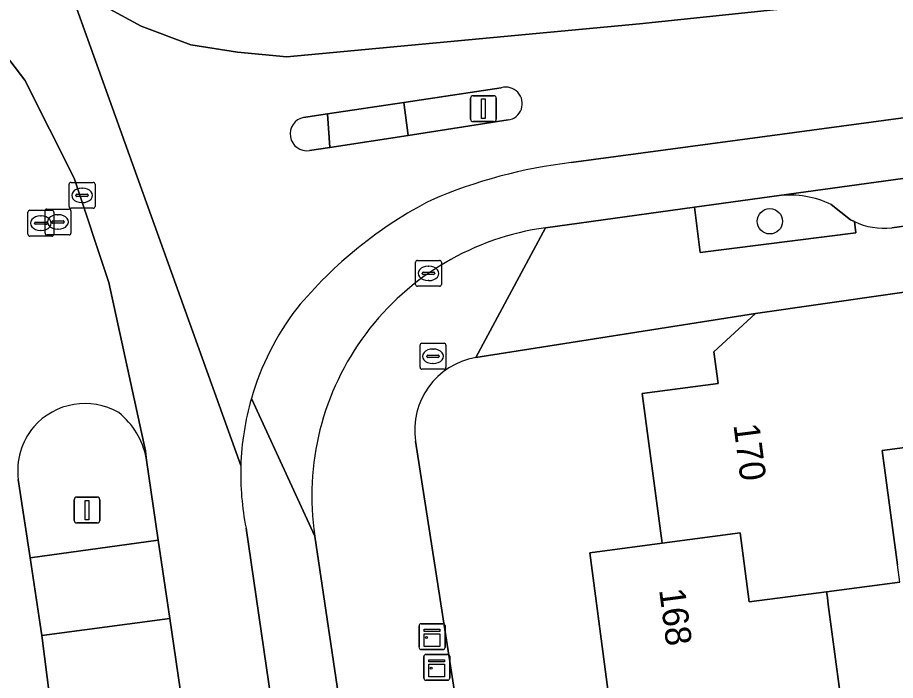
# Model space of a CAD drawing. Extents: x 158472 to 159562, y 388525 to 389606.
# Drawn here: x 159227.17 to 159261.07, y 389043.86 to 389069.46 of the extents above; entities that cross this region are included whole.
import ezdxf

# ---------------------------------------------------------------- set-up
doc = ezdxf.new("R2010")
doc.units = 0
for name, color, linetype in [('IMGEO_Berm_groen', 7, 'Continuous'), ('IMGEO_Boom', 7, 'Continuous'), ('IMGEO_Brandkraan', 7, 'Continuous'), ('IMGEO_Erf', 7, 'Continuous'), ('IMGEO_Groenvoorziening', 7, 'Continuous'), ('IMGEO_Kast', 7, 'Continuous'), ('IMGEO_Kolk', 7, 'Continuous'), ('IMGEO_Lichtmast', 7, 'Continuous'), ('IMGEO_Pand', 7, 'Continuous'), ('IMGEO_Pand_nummerreeks', 7, 'Continuous'), ('IMGEO_Parkeervlak_open', 7, 'Continuous'), ('IMGEO_Rijbaan_lokaal_gesloten', 7, 'Continuous'), ('IMGEO_Rioolput', 7, 'Continuous'), ('IMGEO_Verkeerseiland_groen', 7, 'Continuous'), ('IMGEO_Verkeerseiland_open', 7, 'Continuous'), ('IMGEO_Voetpad_open', 7, 'Continuous')]:
    doc.layers.add(name, color=color, linetype=linetype)

msp = doc.modelspace()

# ---------------------------------------------------------------- linework, layer by layer
at = {"layer": 'IMGEO_Berm_groen'}
msp.add_lwpolyline([(159237.374, 389017.738), (159235.868, 389027.24), (159234.721, 389034.813), (159233.049, 389046.253), (159228.105, 389045.598), (159228.924, 389039.211), (159230.388, 389029.83), (159232.286, 389017.882), (159234.007, 389007.303), (159235.244, 389000), (159236.157, 388994.607), (159238.099, 388983.85), (159239.384, 388976.917), (159244.329, 388977.965), (159242.713, 388986.573), (159241.284, 388994.583), (159240.372, 389000), (159239.556, 389004.842)], close=True, dxfattribs=at)
at = {"layer": 'IMGEO_Boom'}
msp.add_circle((159256.225, 389061.594), 0.489, dxfattribs=at)
at = {"layer": 'IMGEO_Brandkraan'}
for p, q in [((159242.715, 389055.956), (159242.715, 389056.808)), ((159242.79, 389056.882), (159243.642, 389056.882)), ((159243.716, 389056.808), (159243.716, 389055.956)), ((159243.203, 389056.662), (159243.228, 389056.662)), ((159242.974, 389056.376), (159242.974, 389056.388)), ((159243.412, 389056.339), (159243.014, 389056.339)), ((159243.017, 389056.425), (159243.415, 389056.425)), ((159243.458, 389056.388), (159243.458, 389056.376)), ((159243.642, 389055.882), (159242.79, 389055.882)), ((159243.226, 389056.102), (159243.201, 389056.102))]:
    msp.add_line(p, q, dxfattribs=at)
for points in [[(159242.715, 389055.956), (159242.715, 389056.808)], [(159242.79, 389056.882), (159243.642, 389056.882)], [(159243.716, 389056.808), (159243.716, 389055.956)], [(159243.642, 389055.882), (159242.79, 389055.882)]]:
    msp.add_lwpolyline(points, dxfattribs=at)
for centre, radius, start, end in [((159242.792, 389056.806), 0.0765, 91.552, 178.448), ((159242.792, 389056.806), 0.0765, 91.552, 178.448), ((159243.64, 389056.806), 0.0765, 1.552, 88.448), ((159243.64, 389056.806), 0.0765, 1.552, 88.448), ((159243.014, 389056.385), 0.0403, 85.8775, 175.7526), ((159243.011, 389056.375), 0.0366, 178.938, 274.7102), ((159243.415, 389056.382), 0.043, 264.8664, 352.4533), ((159243.419, 389056.387), 0.0386, 1.7309, 96.639), ((159242.792, 389055.958), 0.0765, 181.552, 268.448), ((159242.792, 389055.958), 0.0765, 181.552, 268.448), ((159243.64, 389055.958), 0.0765, 271.552, 358.448), ((159243.64, 389055.958), 0.0765, 271.552, 358.448)]:
    msp.add_arc(centre, radius, start, end, dxfattribs=at)
for centre, major_axis, ratio, start_param, end_param in [((159243.202, 389056.382), (-0.387, 0.002), 0.722429, 4.712389, 7.853982), ((159243.227, 389056.382), (-0.39, 0.002), 0.717154, 1.570796, 4.712389)]:
    msp.add_ellipse(centre, major_axis=major_axis, ratio=ratio, start_param=start_param, end_param=end_param, dxfattribs=at)
at = {"layer": 'IMGEO_Erf'}
for points in [[(159251.931, 389013.522), (159250.816, 389019.33), (159251.278, 389019.419), (159250.953, 389021.108), (159250.437, 389021.009), (159249.802, 389025.805), (159249.415, 389025.754), (159248.652, 389031.508), (159247.889, 389037.258), (159250.74, 389037.636), (159250.38, 389040.35), (159253.234, 389040.73), (159252.88, 389043.402), (159250.036, 389043.025), (159249.27, 389048.796), (159252.064, 389049.166), (159252.051, 389049.267), (159252.027, 389049.449), (159251.299, 389054.939), (159254.225, 389055.327), (159254.063, 389056.553), (159255.676, 389058.036), (159244.867, 389056.334)], [(159242.545, 389053.107), (159249.635, 389007.582), (159250.996, 389000), (159254.598, 388979.924), (159261.057, 388981.275), (159260.778, 388982.724), (159259.382, 388982.456), (159258.319, 388987.992), (159257.337, 388993.108)], [(159261.819, 389052.91), (159260.564, 389052.744), (159261.15, 389048.33)], [(159261.239, 389047.656), (159258.415, 389047.29), (159258.444, 389047.071), (159258.481, 389046.794), (159259.18, 389041.522), (159256.33, 389041.142), (159256.348, 389041.006), (159256.373, 389040.815), (159257.099, 389035.345), (159257.487, 389032.679), (159257.848, 389029.956), (159258.621, 389024.127), (159257.622, 389023.995), (159252.665, 389023.337), (159252.913, 389021.464), (159259.098, 389022.651), (159259.419, 389020.982), (159261.949, 389021.468)]]:
    msp.add_lwpolyline(points, dxfattribs=at)
msp.add_arc((159245.349, 389053.538), 2.837, 99.7808, 188.7452, dxfattribs=at)
at = {"layer": 'IMGEO_Groenvoorziening'}
msp.add_lwpolyline([(159256.589, 389062.588), (159253.316, 389062.137), (159253.531, 389060.385), (159259.543, 389061.146), (159259.488, 389061.583), (159259.334, 389061.648), (159258.588, 389062.247)], dxfattribs=at)
msp.add_arc((159256.981, 389058.854), 3.755, 64.6526, 95.9861, dxfattribs=at)
at = {"layer": 'IMGEO_Kast'}
for p, q in [((159242.68, 389045.13), (159242.68, 389045.971)), ((159242.68, 389045.971), (159242.68, 389045.13)), ((159242.755, 389046.055), (159243.596, 389046.055)), ((159243.596, 389046.055), (159242.755, 389046.055)), ((159243.68, 389045.98), (159243.68, 389045.139)), ((159243.68, 389045.139), (159243.68, 389045.98)), ((159243.605, 389045.055), (159242.764, 389045.055)), ((159242.764, 389045.055), (159243.605, 389045.055)), ((159242.862, 389043.947), (159242.862, 389044.788)), ((159242.862, 389044.788), (159242.862, 389043.947)), ((159242.937, 389044.872), (159243.778, 389044.872)), ((159243.778, 389044.872), (159242.937, 389044.872)), ((159243.862, 389044.797), (159243.862, 389043.956)), ((159243.862, 389043.956), (159243.862, 389044.797)), ((159243.787, 389043.872), (159242.946, 389043.872)), ((159242.946, 389043.872), (159243.787, 389043.872))]:
    msp.add_line(p, q, dxfattribs=at)
for points in [[(159242.875, 389045.845), (159243.475, 389045.845), (159243.475, 389045.76), (159242.875, 389045.76), (159242.875, 389045.845)], [(159242.875, 389045.67), (159243.475, 389045.67), (159243.475, 389045.181), (159242.875, 389045.181), (159242.875, 389045.67)], [(159243.057, 389044.662), (159243.657, 389044.662), (159243.657, 389044.577), (159243.057, 389044.577), (159243.057, 389044.662)], [(159243.057, 389044.487), (159243.657, 389044.487), (159243.657, 389043.998), (159243.057, 389043.998), (159243.057, 389044.487)]]:
    msp.add_lwpolyline(points, dxfattribs=at)
for centre in [(159242.959, 389045.519), (159243.141, 389044.336)]:
    msp.add_circle(centre, 0.0377, dxfattribs=at)
for centre, start, end in [((159242.758, 389045.977), 92.4484, 184.2845), ((159242.758, 389045.977), 92.4484, 184.2845), ((159243.602, 389045.977), 2.4484, 94.2845), ((159243.602, 389045.977), 2.4484, 94.2845), ((159242.758, 389045.133), 182.4484, 274.2845), ((159242.758, 389045.133), 182.4484, 274.2845), ((159243.602, 389045.133), 272.4484, 4.2845), ((159243.602, 389045.133), 272.4484, 4.2845), ((159242.94, 389044.794), 92.4484, 184.2845), ((159242.94, 389044.794), 92.4484, 184.2845), ((159243.784, 389044.794), 2.4484, 94.2845), ((159243.784, 389044.794), 2.4484, 94.2845), ((159242.94, 389043.95), 182.4484, 274.2845), ((159242.94, 389043.95), 182.4484, 274.2845), ((159243.784, 389043.95), 272.4484, 4.2845), ((159243.784, 389043.95), 272.4484, 4.2845)]:
    msp.add_arc(centre, 0.0779, start, end, dxfattribs=at)
at = {"layer": 'IMGEO_Kolk'}
for p, q in [((159242.539, 389059.158), (159242.539, 389060.01)), ((159242.614, 389060.084), (159243.466, 389060.084)), ((159243.027, 389059.864), (159243.052, 389059.864)), ((159243.54, 389060.01), (159243.54, 389059.158)), ((159242.798, 389059.578), (159242.798, 389059.59)), ((159243.236, 389059.541), (159242.838, 389059.541)), ((159242.841, 389059.627), (159243.239, 389059.627)), ((159243.282, 389059.59), (159243.282, 389059.578)), ((159243.05, 389059.304), (159243.025, 389059.304)), ((159243.466, 389059.084), (159242.614, 389059.084))]:
    msp.add_line(p, q, dxfattribs=at)
for points in [[(159242.539, 389059.158), (159242.539, 389060.01)], [(159242.614, 389060.084), (159243.466, 389060.084)], [(159243.54, 389060.01), (159243.54, 389059.158)], [(159243.466, 389059.084), (159242.614, 389059.084)]]:
    msp.add_lwpolyline(points, dxfattribs=at)
for centre, radius, start, end in [((159242.616, 389060.008), 0.0765, 91.552, 178.448), ((159242.616, 389060.008), 0.0765, 91.552, 178.448), ((159243.464, 389060.008), 0.0765, 1.552, 88.448), ((159243.464, 389060.008), 0.0765, 1.552, 88.448), ((159242.838, 389059.587), 0.0403, 85.8775, 175.7526), ((159242.835, 389059.577), 0.0366, 178.938, 274.7102), ((159243.239, 389059.584), 0.043, 264.8664, 352.4533), ((159243.243, 389059.589), 0.0386, 1.7309, 96.639), ((159242.616, 389059.16), 0.0765, 181.552, 268.448), ((159242.616, 389059.16), 0.0765, 181.552, 268.448), ((159243.464, 389059.16), 0.0765, 271.552, 358.448), ((159243.464, 389059.16), 0.0765, 271.552, 358.448)]:
    msp.add_arc(centre, radius, start, end, dxfattribs=at)
for centre, major_axis, ratio, start_param, end_param in [((159243.026, 389059.584), (-0.387, 0.002), 0.722429, 4.712389, 7.853982), ((159243.051, 389059.584), (-0.39, 0.002), 0.717154, 1.570796, 4.712389)]:
    msp.add_ellipse(centre, major_axis=major_axis, ratio=ratio, start_param=start_param, end_param=end_param, dxfattribs=at)
at = {"layer": 'IMGEO_Lichtmast'}
for p, q in [((159244.666, 389065.543), (159244.666, 389066.343)), ((159244.666, 389066.343), (159244.666, 389065.543)), ((159244.766, 389066.443), (159245.556, 389066.443)), ((159245.556, 389066.443), (159244.766, 389066.443)), ((159245.656, 389066.343), (159245.656, 389065.543)), ((159245.656, 389065.543), (159245.656, 389066.343)), ((159245.556, 389065.443), (159244.766, 389065.443)), ((159244.766, 389065.443), (159245.556, 389065.443)), ((159229.357, 389050.044), (159229.357, 389050.844)), ((159229.357, 389050.844), (159229.357, 389050.044)), ((159229.457, 389050.944), (159230.247, 389050.944)), ((159230.247, 389050.944), (159229.457, 389050.944)), ((159230.347, 389050.844), (159230.347, 389050.044)), ((159230.347, 389050.044), (159230.347, 389050.844)), ((159230.247, 389049.944), (159229.457, 389049.944)), ((159229.457, 389049.944), (159230.247, 389049.944))]:
    msp.add_line(p, q, dxfattribs=at)
for points in [[(159245.086, 389066.318), (159245.236, 389066.318), (159245.236, 389065.568), (159245.086, 389065.568), (159245.086, 389066.318)], [(159229.777, 389050.819), (159229.927, 389050.819), (159229.927, 389050.069), (159229.777, 389050.069), (159229.777, 389050.819)]]:
    msp.add_lwpolyline(points, dxfattribs=at)
for centre, start, end in [((159244.766, 389066.343), 90, 180), ((159244.766, 389066.343), 90, 180), ((159245.556, 389066.343), 0, 90), ((159245.556, 389066.343), 360, 90), ((159244.766, 389065.543), 180, 270), ((159244.766, 389065.543), 180, 270), ((159245.556, 389065.543), 270, 0), ((159245.556, 389065.543), 270, 0), ((159229.457, 389050.844), 90, 180), ((159229.457, 389050.844), 90, 180), ((159230.247, 389050.844), 0, 90), ((159230.247, 389050.844), 360, 90), ((159229.457, 389050.044), 180, 270), ((159229.457, 389050.044), 180, 270), ((159230.247, 389050.044), 270, 0), ((159230.247, 389050.044), 270, 0)]:
    msp.add_arc(centre, 0.1, start, end, dxfattribs=at)
at = {"layer": 'IMGEO_Pand'}
for points in [[(159263.377, 389059.145), (159255.676, 389058.036), (159254.063, 389056.553), (159254.225, 389055.327), (159251.299, 389054.939), (159252.027, 389049.449), (159252.051, 389049.267), (159252.064, 389049.166), (159255.079, 389049.565), (159255.431, 389046.904), (159258.415, 389047.29), (159261.239, 389047.656), (159261.15, 389048.33), (159260.564, 389052.744), (159261.819, 389052.91), (159262.839, 389054.769), (159263.622, 389057.399)], [(159258.415, 389047.29), (159255.431, 389046.904), (159255.079, 389049.565), (159252.064, 389049.166), (159249.27, 389048.796), (159250.036, 389043.025), (159252.88, 389043.402), (159253.234, 389040.73), (159256.33, 389041.142), (159259.18, 389041.522), (159258.481, 389046.794), (159258.444, 389047.071)]]:
    msp.add_lwpolyline(points, close=True, dxfattribs=at)
at = {"layer": 'IMGEO_Parkeervlak_open'}
for points in [[(159319.301, 389071.049), (159286.177, 389066.661), (159256.589, 389062.588)], [(159260.933, 389061.339), (159266.05, 389062.043), (159269.804, 389062.56), (159286.422, 389064.848), (159315.841, 389068.745)], [(159258.588, 389062.247), (159259.334, 389061.648), (159259.488, 389061.583)]]:
    msp.add_lwpolyline(points, dxfattribs=at)
for centre, radius, start, end in [((159256.981, 389058.854), 3.755, 64.6526, 95.9861), ((159260.644, 389064.03), 2.706, 244.7047, 276.1264)]:
    msp.add_arc(centre, radius, start, end, dxfattribs=at)
at = {"layer": 'IMGEO_Rijbaan_lokaal_gesloten'}
for points in [[(159418.501, 389092.976), (159412.98, 389091.5), (159407.81, 389090.242), (159403.022, 389089.274), (159397.749, 389088.278), (159393.36, 389087.565), (159388.584, 389086.94), (159366.621, 389084.011), (159340.073, 389080.552), (159312.897, 389077.011), (159290.234, 389074.059), (159274.487, 389072.007), (159267.148, 389071.036), (159262.964, 389070.46), (159261.301, 389070.285), (159251.185, 389069.223), (159237.567, 389067.949), (159235.659, 389068.122), (159233.867, 389068.411), (159231.939, 389069.124), (159229.973, 389070.213), (159228.98, 389071.135), (159235.794, 389052.158)], [(159400.63, 389083.682), (159392.747, 389082.881), (159356.839, 389078.367), (159310.832, 389072.27), (159256.702, 389064.963), (159248.545, 389063.862)], [(159248.545, 389063.862), (159256.702, 389064.963), (159310.832, 389072.27), (159356.839, 389078.367), (159392.747, 389082.881)], [(159247.564, 389061.345), (159253.316, 389062.137), (159256.589, 389062.588), (159286.177, 389066.661), (159319.301, 389071.049), (159320.95, 389071.268), (159323.976, 389071.67), (159349.508, 389075.057), (159372.198, 389077.979), (159373.643, 389078.165), (159377.9, 389078.713), (159391.266, 389080.434), (159400.896, 389081.349), (159401.887, 389081.525), (159402.873, 389081.603)], [(159235.794, 389052.158), (159228.98, 389071.135), (159227.325, 389072.674), (159218.854, 389081.353)], [(159218.854, 389081.353), (159227.325, 389072.674), (159228.98, 389071.135), (159229.973, 389070.213), (159231.939, 389069.124), (159233.867, 389068.411), (159235.659, 389068.122), (159237.567, 389067.949), (159251.185, 389069.223), (159261.301, 389070.285)], [(159232.143, 389052.454), (159232.111, 389052.733), (159230.694, 389059.225), (159229.363, 389063.258), (159227.448, 389067.049), (159226.154, 389068.732), (159226.001, 389068.883)], [(159226.154, 389068.732), (159227.448, 389067.049), (159229.363, 389063.258), (159230.694, 389059.225), (159232.111, 389052.733), (159232.143, 389052.454), (159232.606, 389049.285), (159233.049, 389046.253), (159234.721, 389034.813), (159235.868, 389027.24), (159237.374, 389017.738)], [(159238.22, 389065.605), (159239.142, 389065.744), (159242.094, 389066.187), (159245.853, 389066.752)], [(159246.114, 389065.507), (159242.251, 389064.911), (159239.233, 389064.445), (159238.44, 389064.323)], [(159243.352, 389019.241), (159243.101, 389020.617), (159242.92, 389021.726), (159240.972, 389033.856), (159240.014, 389040.276), (159239.991, 389040.431), (159238.646, 389049.44), (159236.201, 389054.749)], [(159236.201, 389054.749), (159238.646, 389049.44)], [(159230.388, 389029.83), (159228.924, 389039.211), (159228.105, 389045.598), (159228.05, 389046.024), (159227.659, 389048.602), (159227.2, 389051.619)], [(159246.77, 388983.007), (159242.913, 389005.102), (159239.311, 389027.03), (159235.995, 389049.749)], [(159235.995, 389049.749), (159239.311, 389027.03), (159242.913, 389005.102)]]:
    msp.add_lwpolyline(points, dxfattribs=at)
for centre, radius, start, end in [((159246.026, 389066.138), 0.638, 277.9337, 105.7461), ((159238.348, 389064.967), 0.651, 101.3679, 278.1071), ((159250.855, 389044.488), 19.511, 96.8008, 113.2485), ((159250.855, 389044.488), 19.511, 96.8008, 113.2485), ((159250.776, 389047.617), 16.645, 117.2517, 140.3975), ((159250.776, 389047.617), 16.645, 117.2517, 140.3975), ((159248.992, 389050.983), 10.46, 97.845, 188.4815), ((159246.334, 389051.832), 10.544, 142.6552, 163.9383), ((159246.334, 389051.832), 10.544, 142.6552, 163.9383), ((159229.77, 389051.932), 2.624, 60.0729, 138.8687), ((159246.384, 389051.822), 10.596, 163.9634, 178.1822), ((159246.384, 389051.822), 10.596, 163.9634, 178.1822), ((159229.2, 389051.866), 3.001, 11.3025, 51.2386), ((159229.829, 389051.959), 2.651, 140.1435, 187.3728), ((159246.301, 389051.822), 10.512, 178.1673, 191.3718), ((159246.301, 389051.822), 10.512, 178.1673, 191.3718)]:
    msp.add_arc(centre, radius, start, end, dxfattribs=at)
at = {"layer": 'IMGEO_Rioolput'}
for p, q in [((159229.161, 389062.17), (159229.161, 389063.022)), ((159229.236, 389063.096), (159230.088, 389063.096)), ((159230.162, 389063.022), (159230.162, 389062.17)), ((159229.42, 389062.59), (159229.42, 389062.602)), ((159229.858, 389062.553), (159229.46, 389062.553)), ((159229.463, 389062.639), (159229.861, 389062.639)), ((159229.649, 389062.876), (159229.674, 389062.876)), ((159229.904, 389062.602), (159229.904, 389062.59)), ((159229.672, 389062.316), (159229.647, 389062.316)), ((159227.571, 389061.094), (159227.571, 389061.946)), ((159227.646, 389062.02), (159228.498, 389062.02)), ((159228.231, 389061.142), (159228.231, 389061.994)), ((159228.306, 389062.068), (159229.158, 389062.068)), ((159228.572, 389061.946), (159228.572, 389061.094)), ((159229.232, 389061.994), (159229.232, 389061.142)), ((159230.088, 389062.096), (159229.236, 389062.096)), ((159227.873, 389061.563), (159228.271, 389061.563)), ((159228.059, 389061.8), (159228.084, 389061.8)), ((159228.49, 389061.562), (159228.49, 389061.574)), ((159228.533, 389061.611), (159228.931, 389061.611)), ((159228.719, 389061.848), (159228.744, 389061.848)), ((159228.974, 389061.574), (159228.974, 389061.562)), ((159227.83, 389061.514), (159227.83, 389061.526)), ((159228.268, 389061.477), (159227.87, 389061.477)), ((159228.082, 389061.24), (159228.057, 389061.24)), ((159228.314, 389061.526), (159228.314, 389061.514)), ((159228.928, 389061.525), (159228.53, 389061.525)), ((159228.742, 389061.288), (159228.717, 389061.288)), ((159228.498, 389061.02), (159227.646, 389061.02)), ((159229.158, 389061.068), (159228.306, 389061.068))]:
    msp.add_line(p, q, dxfattribs=at)
for points in [[(159229.161, 389062.17), (159229.161, 389063.022)], [(159229.236, 389063.096), (159230.088, 389063.096)], [(159230.162, 389063.022), (159230.162, 389062.17)], [(159227.571, 389061.094), (159227.571, 389061.946)], [(159227.646, 389062.02), (159228.498, 389062.02)], [(159228.231, 389061.142), (159228.231, 389061.994)], [(159228.306, 389062.068), (159229.158, 389062.068)], [(159228.572, 389061.946), (159228.572, 389061.094)], [(159229.232, 389061.994), (159229.232, 389061.142)], [(159230.088, 389062.096), (159229.236, 389062.096)], [(159228.498, 389061.02), (159227.646, 389061.02)], [(159229.158, 389061.068), (159228.306, 389061.068)]]:
    msp.add_lwpolyline(points, dxfattribs=at)
for centre, radius, start, end in [((159229.238, 389063.02), 0.0765, 91.552, 178.448), ((159229.238, 389063.02), 0.0765, 91.552, 178.448), ((159230.086, 389063.02), 0.0765, 1.552, 88.448), ((159230.086, 389063.02), 0.0765, 1.552, 88.448), ((159229.46, 389062.599), 0.0403, 85.8775, 175.7526), ((159229.457, 389062.589), 0.0366, 178.938, 274.7102), ((159229.861, 389062.596), 0.043, 264.8664, 352.4533), ((159229.865, 389062.601), 0.0386, 1.7309, 96.639), ((159227.648, 389061.944), 0.0765, 91.552, 178.448), ((159227.648, 389061.944), 0.0765, 91.552, 178.448), ((159228.308, 389061.992), 0.0765, 91.552, 178.448), ((159228.308, 389061.992), 0.0765, 91.552, 178.448), ((159228.496, 389061.944), 0.0765, 1.552, 88.448), ((159228.496, 389061.944), 0.0765, 1.552, 88.448), ((159229.156, 389061.992), 0.0765, 1.552, 88.448), ((159229.156, 389061.992), 0.0765, 1.552, 88.448), ((159229.238, 389062.172), 0.0765, 181.552, 268.448), ((159229.238, 389062.172), 0.0765, 181.552, 268.448), ((159230.086, 389062.172), 0.0765, 271.552, 358.448), ((159230.086, 389062.172), 0.0765, 271.552, 358.448), ((159227.87, 389061.523), 0.0403, 85.8775, 175.7526), ((159228.275, 389061.525), 0.0386, 1.7309, 96.639), ((159228.53, 389061.571), 0.0403, 85.8775, 175.7526), ((159228.527, 389061.561), 0.0366, 178.938, 274.7102), ((159228.931, 389061.568), 0.043, 264.8664, 352.4533), ((159228.935, 389061.573), 0.0386, 1.7309, 96.639), ((159227.867, 389061.513), 0.0366, 178.938, 274.7102), ((159228.271, 389061.52), 0.043, 264.8664, 352.4533), ((159227.648, 389061.096), 0.0765, 181.552, 268.448), ((159227.648, 389061.096), 0.0765, 181.552, 268.448), ((159228.308, 389061.144), 0.0765, 181.552, 268.448), ((159228.308, 389061.144), 0.0765, 181.552, 268.448), ((159228.496, 389061.096), 0.0765, 271.552, 358.448), ((159228.496, 389061.096), 0.0765, 271.552, 358.448), ((159229.156, 389061.144), 0.0765, 271.552, 358.448), ((159229.156, 389061.144), 0.0765, 271.552, 358.448)]:
    msp.add_arc(centre, radius, start, end, dxfattribs=at)
for centre, major_axis, ratio, start_param, end_param in [((159229.648, 389062.596), (-0.387, 0.002), 0.722429, 4.712389, 7.853982), ((159229.673, 389062.596), (-0.39, 0.002), 0.717154, 1.570796, 4.712389), ((159228.058, 389061.52), (-0.387, 0.002), 0.722429, 4.712389, 7.853982), ((159228.083, 389061.52), (-0.39, 0.002), 0.717154, 1.570796, 4.712389), ((159228.718, 389061.568), (-0.387, 0.002), 0.722429, 4.712389, 7.853982), ((159228.743, 389061.568), (-0.39, 0.002), 0.717154, 1.570796, 4.712389)]:
    msp.add_ellipse(centre, major_axis=major_axis, ratio=ratio, start_param=start_param, end_param=end_param, dxfattribs=at)
at = {"layer": 'IMGEO_Verkeerseiland_groen'}
msp.add_lwpolyline([(159227.2, 389051.619), (159227.659, 389048.602), (159232.606, 389049.285), (159232.143, 389052.454)], dxfattribs=at)
for centre, radius, start, end in [((159229.77, 389051.932), 2.624, 60.0729, 138.8687), ((159229.2, 389051.866), 3.001, 11.3025, 51.2386), ((159229.829, 389051.959), 2.651, 140.1435, 187.3728)]:
    msp.add_arc(centre, radius, start, end, dxfattribs=at)
at = {"layer": 'IMGEO_Verkeerseiland_open'}
for points in [[(159245.853, 389066.752), (159242.094, 389066.187), (159242.251, 389064.911), (159246.114, 389065.507)], [(159238.44, 389064.323), (159239.233, 389064.445), (159239.142, 389065.744), (159238.22, 389065.605)]]:
    msp.add_lwpolyline(points, dxfattribs=at)
for centre, radius, start, end in [((159246.026, 389066.138), 0.638, 277.9337, 105.7461), ((159238.348, 389064.967), 0.651, 101.3679, 278.1071)]:
    msp.add_arc(centre, radius, start, end, dxfattribs=at)
at = {"layer": 'IMGEO_Voetpad_open'}
for points in [[(159259.488, 389061.583), (159259.543, 389061.146), (159253.531, 389060.385), (159253.316, 389062.137), (159247.564, 389061.345), (159244.867, 389056.334), (159255.676, 389058.036), (159263.377, 389059.145), (159270.077, 389060.054), (159273.014, 389060.416), (159321.256, 389066.717), (159324.451, 389067.191), (159374.029, 389073.695)], [(159315.841, 389068.745), (159286.422, 389064.848), (159269.804, 389062.56), (159269.872, 389062.065), (159266.118, 389061.549), (159266.05, 389062.043), (159260.933, 389061.339)], [(159244.867, 389056.334), (159247.564, 389061.345)], [(159255.122, 388976.928), (159254.598, 388979.924), (159250.996, 389000), (159249.635, 389007.582), (159242.545, 389053.107)], [(159238.646, 389049.44), (159239.991, 389040.431), (159240.014, 389040.276)]]:
    msp.add_lwpolyline(points, dxfattribs=at)
for points in [[(159242.251, 389064.911), (159242.094, 389066.187), (159239.142, 389065.744), (159239.233, 389064.445)], [(159227.659, 389048.602), (159228.05, 389046.024), (159228.105, 389045.598), (159233.049, 389046.253), (159232.606, 389049.285)]]:
    msp.add_lwpolyline(points, close=True, dxfattribs=at)
for centre, radius, start, end in [((159260.644, 389064.03), 2.706, 244.7047, 276.1264), ((159248.992, 389050.983), 10.46, 97.845, 188.4815), ((159245.349, 389053.538), 2.837, 99.7808, 188.7452)]:
    msp.add_arc(centre, radius, start, end, dxfattribs=at)

# ---------------------------------------------------------------- texts
at = {"layer": 'IMGEO_Pand_nummerreeks'}
for s, rotation, p in [('170', 277.3107, (159254.816, 389053.733)), ('168', 277.4883, (159251.945, 389047.364))]:
    msp.add_text(s, height=1, rotation=rotation, dxfattribs=at).set_placement(p)

doc.saveas('drawing.dxf')
